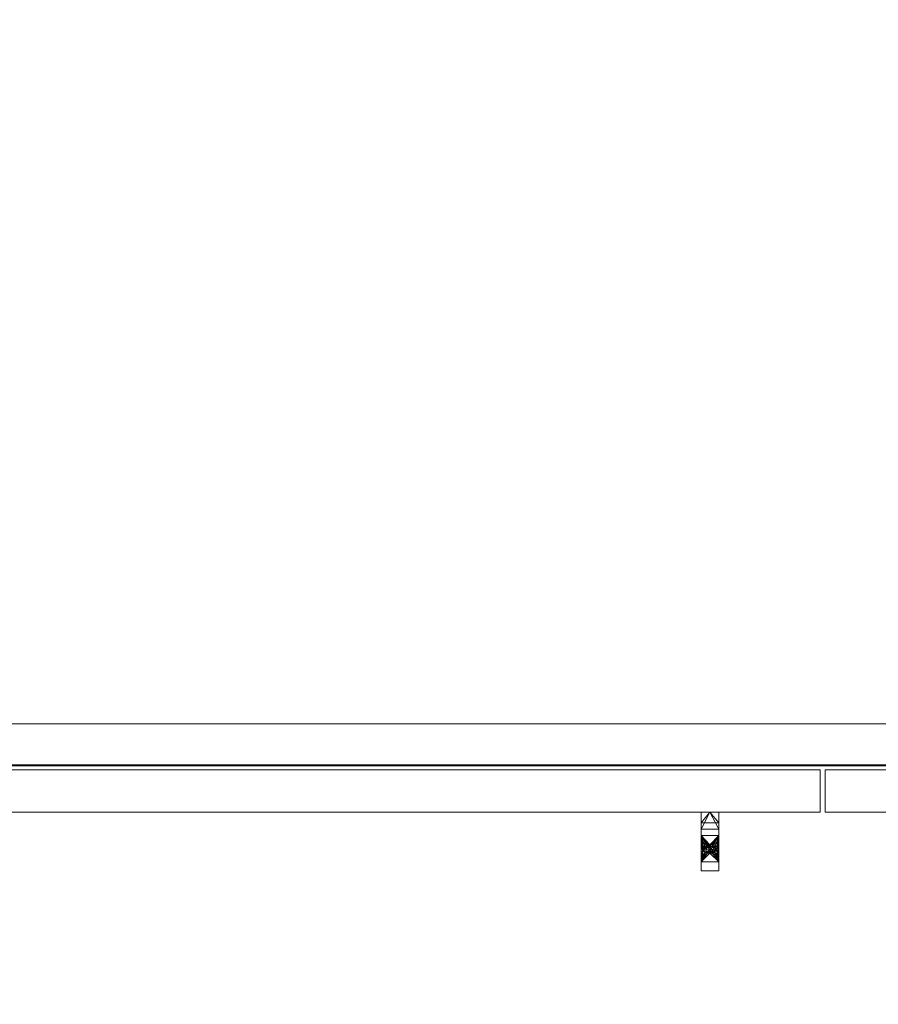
# Model space of a CAD drawing. Header units: millimetres. Extents: x -20851 to -17632, y 368 to 3070.
# Tile 454 of 656: x -19168 to -18780, y 2182 to 2626. Entities that reach past the tile are written whole.
import ezdxf

# ---------------------------------------------------------------- set-up
doc = ezdxf.new("R2010")
doc.units = ezdxf.units.MM
for name, color, linetype, lineweight in [('A-FLOR', 192, 'Continuous', 25), ('G-IMPT', 8, 'Continuous', 18), ('I-FURN', 30, 'Continuous', 18)]:
    doc.layers.add(name, color=color, linetype=linetype, lineweight=lineweight)

# ---------------------------------------------------------------- blocks, each defined once
blk = doc.blocks.new('Kitchen_Cabinets_FINSA_Pro-Base-Sink-unit-1200-blanc - Opening Type - _Two hinged doors_ Height - _800 mm_-1380536-3D GeiniaSet Tek cas 3')
at = {"layer": 'G-IMPT'}
mesh = blk.add_polyface(dxfattribs=at)
corners = [(-584, -579, 145.25), (-584, -35, 145.25), (584, -35, 145.25), (584, -579, 145.25)]
mesh.append_faces([[corners[k] for k in face] for face in [(0, 1, 2, 3)]])
mesh = blk.add_polyface(dxfattribs=at)
corners = [(-584, -579, 161.25), (584, -579, 161.25), (584, -35, 161.25), (-584, -35, 161.25)]
mesh.append_faces([[corners[k] for k in face] for face in [(1, 2, 3, 0)]])
mesh = blk.add_polyface(dxfattribs=at)
corners = [(-574, -560.5, 944.25), (574, -560.5, 944.25), (574, -560.5, 928.25), (-574, -560.5, 928.25)]
mesh.append_faces([[corners[k] for k in face] for face in [(3, 0, 1, 2)]])
mesh = blk.add_polyface(dxfattribs=at)
corners = [(-574, -579.5, 944.25), (574, -579.5, 944.25), (574, -560.5, 944.25), (-574, -560.5, 944.25)]
mesh.append_faces([[corners[k] for k in face] for face in [(0, 1, 2, 3)]])
mesh = blk.add_polyface(dxfattribs=at)
corners = [(-574, -579.5, 928.25), (-574, -560.5, 928.25), (574, -560.5, 928.25), (574, -579.5, 928.25)]
mesh.append_faces([[corners[k] for k in face] for face in [(3, 0, 1, 2)]])
mesh = blk.add_polyface(dxfattribs=at)
corners = [(-599.11, -581.31, 943.75), (-1.11, -581.31, 943.75), (-1.11, -581.31, 145.75), (-599.11, -581.31, 145.75)]
mesh.append_faces([[corners[k] for k in face] for face in [(3, 0, 1, 2)]])
mesh = blk.add_polyface(dxfattribs=at)
corners = [(-599.11, -600.31, 943.75), (-1.11, -600.31, 943.75), (-1.11, -581.31, 943.75), (-599.11, -581.31, 943.75)]
mesh.append_faces([[corners[k] for k in face] for face in [(1, 2, 3, 0)]])
mesh = blk.add_polyface(dxfattribs=at)
corners = [(-599.11, -600.31, 145.75), (-599.11, -581.31, 145.75), (-1.11, -581.31, 145.75), (-1.11, -600.31, 145.75)]
mesh.append_faces([[corners[k] for k in face] for face in [(3, 0, 1, 2)]])
mesh = blk.add_polyface(dxfattribs=at)
corners = [(-584, -579, 145.25), (584, -579, 145.25), (584, -579, 161.25), (-584, -579, 161.25)]
mesh.append_faces([[corners[k] for k in face] for face in [(3, 0, 1, 2)]])
mesh = blk.add_polyface(dxfattribs=at)
corners = [(574, -579.5, 944.25), (-574, -579.5, 944.25), (-574, -579.5, 928.25), (574, -579.5, 928.25)]
mesh.append_faces([[corners[k] for k in face] for face in [(1, 2, 3, 0)]])
mesh = blk.add_polyface(dxfattribs=at)
corners = [(-1.11, -581.31, 943.75), (-1.11, -600.31, 943.75), (-1.11, -600.31, 145.75), (-1.11, -581.31, 145.75)]
mesh.append_faces([[corners[k] for k in face] for face in [(2, 3, 0, 1)]])
mesh = blk.add_polyface(dxfattribs=at)
corners = [(1.11, -600.31, 943.75), (1.11, -581.31, 943.75), (1.11, -581.31, 145.75), (1.11, -600.31, 145.75)]
mesh.append_faces([[corners[k] for k in face] for face in [(2, 3, 0, 1)]])
mesh = blk.add_polyface(dxfattribs=at)
corners = [(1.11, -581.31, 943.75), (599.11, -581.31, 943.75), (599.11, -581.31, 145.75), (1.11, -581.31, 145.75)]
mesh.append_faces([[corners[k] for k in face] for face in [(0, 1, 2, 3)]])
mesh = blk.add_polyface(dxfattribs=at)
corners = [(1.11, -600.31, 943.75), (599.11, -600.31, 943.75), (599.11, -581.31, 943.75), (1.11, -581.31, 943.75)]
mesh.append_faces([[corners[k] for k in face] for face in [(0, 1, 2, 3)]])
mesh = blk.add_polyface(dxfattribs=at)
corners = [(1.11, -600.31, 145.75), (1.11, -581.31, 145.75), (599.11, -581.31, 145.75), (599.11, -600.31, 145.75)]
mesh.append_faces([[corners[k] for k in face] for face in [(3, 0, 1, 2)]])
mesh = blk.add_polyface(dxfattribs=at)
corners = [(-1.11, -600.31, 943.75), (-599.11, -600.31, 943.75), (-599.11, -600.31, 145.75), (-1.11, -600.31, 145.75)]
mesh.append_faces([[corners[k] for k in face] for face in [(1, 2, 3, 0)]])
mesh = blk.add_polyface(dxfattribs=at)
corners = [(-54.89, -626.81, 708.75), (-54.89, -600.31, 708.75), (-46.89, -600.31, 708.75), (-46.89, -626.81, 708.75)]
mesh.append_faces([[corners[k] for k in face] for face in [(3, 0, 1, 2)]])
mesh = blk.add_polyface(dxfattribs=at)
corners = [(-54.89, -600.31, 900.75), (-54.89, -626.81, 900.75), (-46.89, -626.81, 900.75), (-46.89, -600.31, 900.75)]
mesh.append_faces([[corners[k] for k in face] for face in [(2, 3, 0, 1)]])
mesh = blk.add_polyface(dxfattribs=at)
corners = [(-54.89, -626.81, 900.75), (-54.89, -600.31, 900.75), (-54.89, -600.31, 880.25), (-54.89, -608.06, 880.25), (-54.89, -615.81, 880.25), (-54.89, -617.08, 879.96), (-54.89, -618.3, 879.53), (-54.89, -619.45, 878.92), (-54.89, -620.47, 878.13), (-54.89, -621.32, 877.15), (-54.89, -621.97, 876.03), (-54.89, -622.42, 874.81), (-54.89, -622.69, 873.54), (-54.89, -622.81, 872.25), (-54.89, -622.81, 804.75), (-54.89, -622.81, 737.25), (-54.89, -622.69, 735.96), (-54.89, -622.42, 734.69), (-54.89, -621.97, 733.47), (-54.89, -621.32, 732.35), (-54.89, -620.47, 731.37), (-54.89, -619.45, 730.58), (-54.89, -618.3, 729.97), (-54.89, -617.08, 729.54), (-54.89, -615.81, 729.25), (-54.89, -608.06, 729.25), (-54.89, -600.31, 729.25), (-54.89, -600.31, 708.75), (-54.89, -626.81, 708.75)]
mesh.append_faces([[corners[k] for k in face] for face in [(16, 28, 15), (14, 0, 13), (22, 28, 21), (23, 28, 22), (21, 28, 20), (6, 0, 5), (7, 0, 6)]], dxfattribs={"vtx0": -1, "vtx1": -1})
mesh.append_faces([[corners[k] for k in face] for face in [(28, 18, 19), (28, 16, 17), (28, 17, 18), (0, 10, 11), (0, 8, 9), (0, 9, 10), (28, 23, 24, 27)]], dxfattribs={"vtx0": -1, "vtx2": -1})
mesh.append_faces([[corners[k] for k in face] for face in [(3, 4, 1, 2)]], dxfattribs={"vtx1": -1})
mesh.append_faces([[corners[k] for k in face] for face in [(19, 20, 28), (12, 13, 0), (11, 12, 0), (7, 8, 0)]], dxfattribs={"vtx1": -1, "vtx2": -1})
mesh.append_faces([[corners[k] for k in face] for face in [(14, 15, 28, 0), (4, 5, 0, 1)]], dxfattribs={"vtx1": -1, "vtx3": -1})
mesh.append_faces([[corners[k] for k in face] for face in [(25, 26, 27, 24)]], dxfattribs={"vtx2": -1})
mesh = blk.add_polyface(dxfattribs=at)
corners = [(-54.89, -600.31, 708.75), (-54.89, -600.31, 729.25), (-50.89, -600.31, 733.25), (-46.89, -600.31, 729.25), (-46.89, -600.31, 708.75)]
mesh.append_faces([[corners[k] for k in face] for face in [(4, 0, 3)]], dxfattribs={"vtx1": -1})
mesh.append_faces([[corners[k] for k in face] for face in [(1, 2, 3, 0)]], dxfattribs={"vtx2": -1})
mesh = blk.add_polyface(dxfattribs=at)
corners = [(-54.89, -600.31, 900.75), (-46.89, -600.31, 900.75), (-46.89, -600.31, 880.25), (-50.89, -600.31, 876.25), (-54.89, -600.31, 880.25)]
mesh.append_faces([[corners[k] for k in face] for face in [(0, 1, 2, 4), (2, 3, 4)]], dxfattribs={"vtx2": -1})
mesh = blk.add_polyface(dxfattribs=at)
corners = [(-54.89, -600.31, 729.25), (-54.89, -608.06, 729.25), (-54.89, -615.81, 729.25), (-54.7, -615.6, 730.48), (-54.13, -615.41, 731.59), (-53.25, -615.26, 732.48), (-52.13, -615.17, 733.05), (-50.89, -615.13, 733.25), (-49.65, -615.17, 733.05), (-48.53, -615.26, 732.48), (-47.65, -615.41, 731.59), (-47.08, -615.6, 730.48), (-46.89, -615.81, 729.25), (-46.89, -608.06, 729.25), (-46.89, -600.31, 729.25), (-50.89, -600.31, 733.25), (-54.89, -610.88, 729.25), (-46.89, -610.88, 729.25), (-54.89, -613.34, 729.25), (-46.89, -613.34, 729.25), (-54.89, -605.24, 729.25), (-46.89, -605.24, 729.25)]
mesh.append_faces([[corners[k] for k in face] for face in [(19, 11, 12)]], dxfattribs={"vtx0": -1})
mesh.append_faces([[corners[k] for k in face] for face in [(7, 16, 6), (6, 18, 5), (11, 19, 10)]], dxfattribs={"vtx0": -1, "vtx1": -1})
mesh.append_faces([[corners[k] for k in face] for face in [(20, 21, 15), (16, 7, 17)]], dxfattribs={"vtx0": -1, "vtx1": -1, "vtx2": -1})
mesh.append_faces([[corners[k] for k in face] for face in [(18, 3, 4), (8, 19, 17), (19, 8, 9)]], dxfattribs={"vtx0": -1, "vtx2": -1})
mesh.append_faces([[corners[k] for k in face] for face in [(9, 10, 19), (4, 5, 18), (16, 18, 6), (7, 8, 17)]], dxfattribs={"vtx1": -1, "vtx2": -1})
mesh.append_faces([[corners[k] for k in face] for face in [(1, 16, 17, 13), (20, 1, 13, 21)]], dxfattribs={"vtx1": -1, "vtx3": -1})
mesh.append_faces([[corners[k] for k in face] for face in [(15, 0, 20), (21, 14, 15), (18, 2, 3)]], dxfattribs={"vtx2": -1})
mesh = blk.add_polyface(dxfattribs=at)
corners = [(-54.89, -615.81, 880.25), (-54.89, -608.06, 880.25), (-54.89, -600.31, 880.25), (-50.89, -600.31, 876.25), (-46.89, -600.31, 880.25), (-46.89, -608.06, 880.25), (-46.89, -615.81, 880.25), (-47.09, -615.81, 879), (-47.67, -615.81, 877.88), (-48.55, -615.81, 877), (-49.67, -615.81, 876.44), (-50.89, -615.81, 876.25), (-52.11, -615.81, 876.44), (-53.23, -615.81, 877), (-54.12, -615.81, 877.88), (-54.69, -615.81, 879), (-54.89, -610.88, 880.25), (-46.89, -610.88, 880.25)]
mesh.append_faces([[corners[k] for k in face] for face in [(3, 1, 2), (5, 3, 4)]], dxfattribs={"vtx0": -1})
mesh.append_faces([[corners[k] for k in face] for face in [(15, 16, 14), (12, 16, 11)]], dxfattribs={"vtx0": -1, "vtx1": -1})
mesh.append_faces([[corners[k] for k in face] for face in [(5, 1, 3), (11, 16, 17)]], dxfattribs={"vtx0": -1, "vtx1": -1, "vtx2": -1})
mesh.append_faces([[corners[k] for k in face] for face in [(16, 12, 13), (17, 10, 11), (16, 13, 14), (17, 7, 8), (17, 8, 9)]], dxfattribs={"vtx0": -1, "vtx2": -1})
mesh.append_faces([[corners[k] for k in face] for face in [(9, 10, 17)]], dxfattribs={"vtx1": -1, "vtx2": -1})
mesh.append_faces([[corners[k] for k in face] for face in [(5, 17, 16, 1)]], dxfattribs={"vtx1": -1, "vtx3": -1})
mesh.append_faces([[corners[k] for k in face] for face in [(15, 0, 16), (17, 6, 7)]], dxfattribs={"vtx2": -1})
mesh = blk.add_polyface(dxfattribs=at)
corners = [(-46.89, -600.31, 900.75), (-46.89, -626.81, 900.75), (-46.89, -626.81, 708.75), (-46.89, -600.31, 708.75), (-46.89, -600.31, 729.25), (-46.89, -608.06, 729.25), (-46.89, -615.81, 729.25), (-46.89, -617.08, 729.54), (-46.89, -618.3, 729.97), (-46.89, -619.45, 730.58), (-46.89, -620.47, 731.37), (-46.89, -621.32, 732.35), (-46.89, -621.97, 733.47), (-46.89, -622.42, 734.69), (-46.89, -622.69, 735.96), (-46.89, -622.81, 737.25), (-46.89, -622.81, 804.75), (-46.89, -622.81, 872.25), (-46.89, -622.69, 873.54), (-46.89, -622.42, 874.81), (-46.89, -621.97, 876.03), (-46.89, -621.32, 877.15), (-46.89, -620.47, 878.13), (-46.89, -619.45, 878.92), (-46.89, -618.3, 879.53), (-46.89, -617.08, 879.96), (-46.89, -615.81, 880.25), (-46.89, -608.06, 880.25), (-46.89, -600.31, 880.25)]
mesh.append_faces([[corners[k] for k in face] for face in [(14, 2, 13), (21, 1, 20), (19, 1, 18), (23, 1, 22)]], dxfattribs={"vtx0": -1, "vtx1": -1})
mesh.append_faces([[corners[k] for k in face] for face in [(2, 7, 8), (26, 0, 1, 25), (2, 10, 11), (2, 11, 12), (2, 14, 15), (2, 9, 10), (1, 19, 20), (1, 21, 22)]], dxfattribs={"vtx0": -1, "vtx2": -1})
mesh.append_faces([[corners[k] for k in face] for face in [(8, 9, 2), (24, 25, 1), (23, 24, 1), (12, 13, 2), (15, 16, 2), (17, 18, 1)]], dxfattribs={"vtx1": -1, "vtx2": -1})
mesh.append_faces([[corners[k] for k in face] for face in [(6, 7, 2, 3), (16, 17, 1, 2)]], dxfattribs={"vtx1": -1, "vtx3": -1})
mesh.append_faces([[corners[k] for k in face] for face in [(27, 28, 0, 26)]], dxfattribs={"vtx2": -1})
mesh.append_faces([[corners[k] for k in face] for face in [(3, 4, 5, 6)]], dxfattribs={"vtx3": -1})
mesh = blk.add_polyface(dxfattribs=at)
corners = [(599.11, -600.31, 943.75), (1.11, -600.31, 943.75), (1.11, -600.31, 145.75), (599.11, -600.31, 145.75)]
mesh.append_faces([[corners[k] for k in face] for face in [(2, 3, 0, 1)]])
mesh = blk.add_polyface(dxfattribs=at)
corners = [(-54.89, -615.81, 729.25), (-54.89, -617.08, 729.53), (-54.89, -618.3, 729.97), (-54.89, -619.45, 730.57), (-54.89, -620.47, 731.37), (-54.89, -621.32, 732.35), (-54.89, -621.97, 733.47), (-54.89, -622.42, 734.69), (-54.89, -622.69, 735.96), (-54.89, -622.81, 737.25), (-54.69, -621.57, 737.25), (-54.13, -620.46, 737.25), (-53.24, -619.57, 737.25), (-52.13, -619, 737.25), (-50.89, -618.8, 737.25), (-49.65, -619, 737.25), (-48.54, -619.57, 737.25), (-47.65, -620.46, 737.25), (-47.09, -621.57, 737.25), (-46.89, -622.81, 737.25), (-46.89, -622.69, 735.96), (-46.89, -622.42, 734.69), (-46.89, -621.97, 733.47), (-46.89, -621.32, 732.35), (-46.89, -620.47, 731.37), (-46.89, -619.45, 730.57), (-46.89, -618.3, 729.97), (-46.89, -617.08, 729.53), (-46.89, -615.81, 729.25), (-47.09, -615.6, 730.47), (-47.66, -615.41, 731.58), (-48.55, -615.26, 732.45), (-49.66, -615.17, 733), (-50.89, -615.13, 733.19), (-52.12, -615.17, 733), (-53.23, -615.26, 732.45), (-54.12, -615.41, 731.58), (-54.69, -615.6, 730.47), (-48.81, -618.35, 734.08), (-52.97, -618.35, 734.08), (-48.07, -617.42, 732.68), (-50.28, -617.06, 733.75), (-53.71, -617.42, 732.68), (-50.89, -618.02, 734.6)]
mesh.append_faces([[corners[k] for k in face] for face in [(4, 42, 3), (26, 40, 25), (2, 37, 1), (25, 40, 24), (31, 40, 30), (27, 29, 26), (7, 11, 6), (14, 43, 13), (15, 43, 14), (23, 38, 22), (17, 38, 16), (34, 41, 33)]], dxfattribs={"vtx0": -1, "vtx1": -1})
mesh.append_faces([[corners[k] for k in face] for face in [(2, 42, 37), (4, 39, 42), (41, 42, 39), (24, 40, 38), (38, 40, 41), (42, 41, 34), (13, 43, 39), (40, 26, 29), (11, 39, 6), (41, 43, 38), (15, 38, 43), (40, 32, 41), (43, 41, 39), (22, 38, 17)]], dxfattribs={"vtx0": -1, "vtx1": -1, "vtx2": -1})
mesh.append_faces([[corners[k] for k in face] for face in [(42, 2, 3), (42, 34, 35), (40, 31, 32), (39, 4, 5), (42, 36, 37), (39, 11, 12), (17, 21, 22), (18, 20, 21), (21, 17, 18), (39, 5, 6)]], dxfattribs={"vtx0": -1, "vtx2": -1})
mesh.append_faces([[corners[k] for k in face] for face in [(28, 29, 27)]], dxfattribs={"vtx1": -1})
mesh.append_faces([[corners[k] for k in face] for face in [(15, 16, 38), (29, 30, 40), (32, 33, 41), (12, 13, 39), (7, 8, 10), (10, 11, 7), (35, 36, 42), (23, 24, 38)]], dxfattribs={"vtx1": -1, "vtx2": -1})
mesh.append_faces([[corners[k] for k in face] for face in [(37, 0, 1), (8, 9, 10), (18, 19, 20)]], dxfattribs={"vtx2": -1})
mesh = blk.add_polyface(dxfattribs=at)
corners = [(-54.89, -622.81, 872.25), (-54.89, -622.69, 873.54), (-54.89, -622.42, 874.81), (-54.89, -621.97, 876.03), (-54.89, -621.32, 877.15), (-54.89, -620.47, 878.13), (-54.89, -619.45, 878.93), (-54.89, -618.3, 879.53), (-54.89, -617.08, 879.97), (-54.89, -615.81, 880.25), (-54.7, -615.81, 879), (-54.13, -615.81, 877.87), (-53.25, -615.8, 876.96), (-52.14, -615.79, 876.37), (-50.89, -615.79, 876.17), (-49.64, -615.79, 876.37), (-48.53, -615.8, 876.96), (-47.65, -615.81, 877.87), (-47.08, -615.81, 879), (-46.89, -615.81, 880.25), (-46.89, -617.08, 879.97), (-46.89, -618.3, 879.53), (-46.89, -619.45, 878.93), (-46.89, -620.47, 878.13), (-46.89, -621.32, 877.15), (-46.89, -621.97, 876.03), (-46.89, -622.42, 874.81), (-46.89, -622.69, 873.54), (-46.89, -622.81, 872.25), (-47.09, -621.58, 872.2), (-47.65, -620.46, 872.15), (-48.54, -619.58, 872.11), (-49.66, -619.01, 872.09), (-50.89, -618.81, 872.08), (-52.12, -619.01, 872.09), (-53.24, -619.58, 872.11), (-54.13, -620.46, 872.15), (-54.69, -621.58, 872.2), (-52.69, -618.36, 875.16), (-48.71, -618.51, 875.33), (-54.33, -619.9, 875.59), (-54.03, -618.09, 876.86), (-50.67, -618.42, 874.19), (-50.7, -617.63, 875.31)]
mesh.append_faces([[corners[k] for k in face] for face in [(34, 42, 33), (5, 40, 4), (2, 37, 1), (31, 39, 30), (27, 29, 26), (17, 39, 16), (6, 41, 5), (11, 41, 10), (15, 43, 14), (23, 39, 22), (16, 39, 15), (12, 41, 11)]], dxfattribs={"vtx0": -1, "vtx1": -1})
mesh.append_faces([[corners[k] for k in face] for face in [(2, 40, 37), (35, 40, 38), (38, 42, 34), (42, 38, 43), (13, 43, 38), (30, 39, 26), (38, 40, 41), (42, 39, 31), (41, 7, 10), (41, 13, 38), (39, 43, 15), (43, 39, 42), (22, 39, 17), (41, 40, 5)]], dxfattribs={"vtx0": -1, "vtx1": -1, "vtx2": -1})
mesh.append_faces([[corners[k] for k in face] for face in [(43, 13, 14), (40, 36, 37), (40, 2, 3), (26, 29, 30), (39, 25, 26), (17, 21, 22), (18, 20, 21), (40, 35, 36), (21, 17, 18), (41, 6, 7)]], dxfattribs={"vtx0": -1, "vtx2": -1})
mesh.append_faces([[corners[k] for k in face] for face in [(28, 29, 27)]], dxfattribs={"vtx1": -1})
mesh.append_faces([[corners[k] for k in face] for face in [(3, 4, 40), (34, 35, 38), (24, 25, 39), (32, 33, 42), (7, 8, 10), (31, 32, 42), (12, 13, 41), (23, 24, 39)]], dxfattribs={"vtx1": -1, "vtx2": -1})
mesh.append_faces([[corners[k] for k in face] for face in [(37, 0, 1), (8, 9, 10), (18, 19, 20)]], dxfattribs={"vtx2": -1})
mesh = blk.add_polyface(dxfattribs=at)
corners = [(-54.89, -622.81, 737.25), (-54.89, -622.81, 804.75), (-54.89, -622.81, 872.25), (-54.69, -621.57, 872.2), (-54.13, -620.46, 872.15), (-53.24, -619.57, 872.11), (-52.13, -619.01, 872.09), (-50.89, -618.81, 872.08), (-49.65, -619.01, 872.09), (-48.54, -619.57, 872.11), (-47.65, -620.46, 872.15), (-47.09, -621.57, 872.2), (-46.89, -622.81, 872.25), (-46.89, -622.81, 804.75), (-46.89, -622.81, 737.25), (-47.09, -621.57, 737.25), (-47.65, -620.46, 737.25), (-48.54, -619.57, 737.25), (-49.66, -619.01, 737.25), (-50.89, -618.81, 737.25), (-52.13, -619.01, 737.25), (-53.24, -619.57, 737.25), (-54.13, -620.46, 737.25), (-54.69, -621.57, 737.25), (-54.89, -622.81, 825.77), (-46.89, -622.81, 825.77)]
mesh.append_faces([[corners[k] for k in face] for face in [(15, 13, 14)]], dxfattribs={"vtx0": -1})
mesh.append_faces([[corners[k] for k in face] for face in [(22, 1, 21), (17, 13, 16), (8, 25, 7), (11, 25, 10)]], dxfattribs={"vtx0": -1, "vtx1": -1})
mesh.append_faces([[corners[k] for k in face] for face in [(25, 24, 7), (19, 1, 13)]], dxfattribs={"vtx0": -1, "vtx1": -1, "vtx2": -1})
mesh.append_faces([[corners[k] for k in face] for face in [(1, 20, 21), (24, 4, 5), (24, 5, 6), (25, 9, 10), (13, 18, 19)]], dxfattribs={"vtx0": -1, "vtx2": -1})
mesh.append_faces([[corners[k] for k in face] for face in [(22, 23, 1), (3, 4, 24), (19, 20, 1), (17, 18, 13), (15, 16, 13), (8, 9, 25), (6, 7, 24)]], dxfattribs={"vtx1": -1, "vtx2": -1})
mesh.append_faces([[corners[k] for k in face] for face in [(1, 24, 25, 13)]], dxfattribs={"vtx1": -1, "vtx3": -1})
mesh.append_faces([[corners[k] for k in face] for face in [(23, 0, 1), (24, 2, 3), (11, 12, 25)]], dxfattribs={"vtx2": -1})
mesh = blk.add_polyface(dxfattribs=at)
corners = [(-46.89, -626.81, 900.75), (-54.89, -626.81, 900.75), (-54.89, -626.81, 708.75), (-46.89, -626.81, 708.75)]
mesh.append_faces([[corners[k] for k in face] for face in [(1, 2, 3, 0)]])

msp = doc.modelspace()

# ---------------------------------------------------------------- block references
at = {"layer": 'I-FURN'}
msp.add_blockref('Kitchen_Cabinets_FINSA_Pro-Base-Sink-unit-1200-blanc - Opening Type - _Two hinged doors_ Height - _800 mm_-1380536-3D GeiniaSet Tek cas 3', (-18805.49, 2868.53), dxfattribs=at)

# ---------------------------------------------------------------- meshes
at = {"layer": 'A-FLOR'}
mesh = msp.add_polyface(dxfattribs=at)
corners = [(-20615.54, 369.03, -250), (-20615.54, 2868.53, -250), (-17632.09, 2868.53, -250), (-17632.09, 369.03, -250), (-19796.3, 2816.89, -250), (-19798, 2829.83, -250), (-19803, 2841.89, -250), (-19810.94, 2852.24, -250), (-19821.3, 2860.19, -250), (-19833.36, 2865.18, -250), (-19846.3, 2866.89, -250), (-19859.24, 2865.18, -250), (-19871.3, 2860.19, -250), (-19881.65, 2852.24, -250), (-19889.6, 2841.89, -250), (-19894.59, 2829.83, -250), (-19896.3, 2816.89, -250), (-19894.59, 2803.95, -250), (-19889.6, 2791.89, -250), (-19881.65, 2781.53, -250), (-19871.3, 2773.59, -250), (-19859.24, 2768.59, -250), (-19846.3, 2766.89, -250), (-19833.36, 2768.59, -250), (-19821.3, 2773.59, -250), (-19810.94, 2781.53, -250), (-19803, 2791.89, -250), (-19798, 2803.95, -250)]
mesh.append_faces([[corners[k] for k in face] for face in [(13, 1, 12), (8, 2, 7)]], dxfattribs={"vtx0": -1, "vtx1": -1})
mesh.append_faces([[corners[k] for k in face] for face in [(0, 21, 22), (0, 22, 23), (1, 17, 18), (1, 19, 20), (1, 18, 19), (24, 3, 0, 23), (3, 24, 25, 2), (2, 26, 27), (2, 25, 26), (2, 27, 4), (1, 13, 14), (1, 10, 11), (2, 8, 9), (10, 1, 2), (2, 4, 5)]], dxfattribs={"vtx0": -1, "vtx2": -1})
mesh.append_faces([[corners[k] for k in face] for face in [(15, 16, 1), (14, 15, 1), (11, 12, 1), (16, 17, 1), (6, 7, 2), (5, 6, 2), (9, 10, 2)]], dxfattribs={"vtx1": -1, "vtx2": -1})
mesh.append_faces([[corners[k] for k in face] for face in [(20, 21, 0, 1)]], dxfattribs={"vtx1": -1, "vtx3": -1})
mesh = msp.add_polyface(dxfattribs=at)
corners = [(-20615.54, 369.03), (-17632.09, 369.03), (-17632.09, 2868.53), (-20615.54, 2868.53), (-19796.3, 2816.89), (-19798, 2803.95), (-19803, 2791.89), (-19810.94, 2781.53), (-19821.3, 2773.59), (-19833.36, 2768.59), (-19846.3, 2766.89), (-19859.24, 2768.59), (-19871.3, 2773.59), (-19881.65, 2781.53), (-19889.6, 2791.89), (-19894.59, 2803.95), (-19896.3, 2816.89), (-19894.59, 2829.83), (-19889.6, 2841.89), (-19881.65, 2852.24), (-19871.3, 2860.19), (-19859.24, 2865.18), (-19846.3, 2866.89), (-19833.36, 2865.18), (-19821.3, 2860.19), (-19810.94, 2852.24), (-19803, 2841.89), (-19798, 2829.83)]
mesh.append_faces([[corners[k] for k in face] for face in [(20, 3, 19), (4, 2, 27), (15, 3, 14), (14, 3, 13), (12, 0, 11), (6, 2, 5), (5, 2, 4)]], dxfattribs={"vtx0": -1, "vtx1": -1})
mesh.append_faces([[corners[k] for k in face] for face in [(3, 20, 21), (3, 21, 22), (3, 15, 16), (2, 22, 23), (22, 2, 3), (2, 23, 24), (0, 9, 10), (2, 6, 7, 1), (1, 7, 8)]], dxfattribs={"vtx0": -1, "vtx2": -1})
mesh.append_faces([[corners[k] for k in face] for face in [(16, 17, 3), (18, 19, 3), (17, 18, 3), (24, 25, 2), (26, 27, 2), (25, 26, 2), (10, 11, 0)]], dxfattribs={"vtx1": -1, "vtx2": -1})
mesh.append_faces([[corners[k] for k in face] for face in [(12, 13, 3, 0), (8, 9, 0, 1)]], dxfattribs={"vtx1": -1, "vtx3": -1})

doc.saveas('drawing.dxf')
